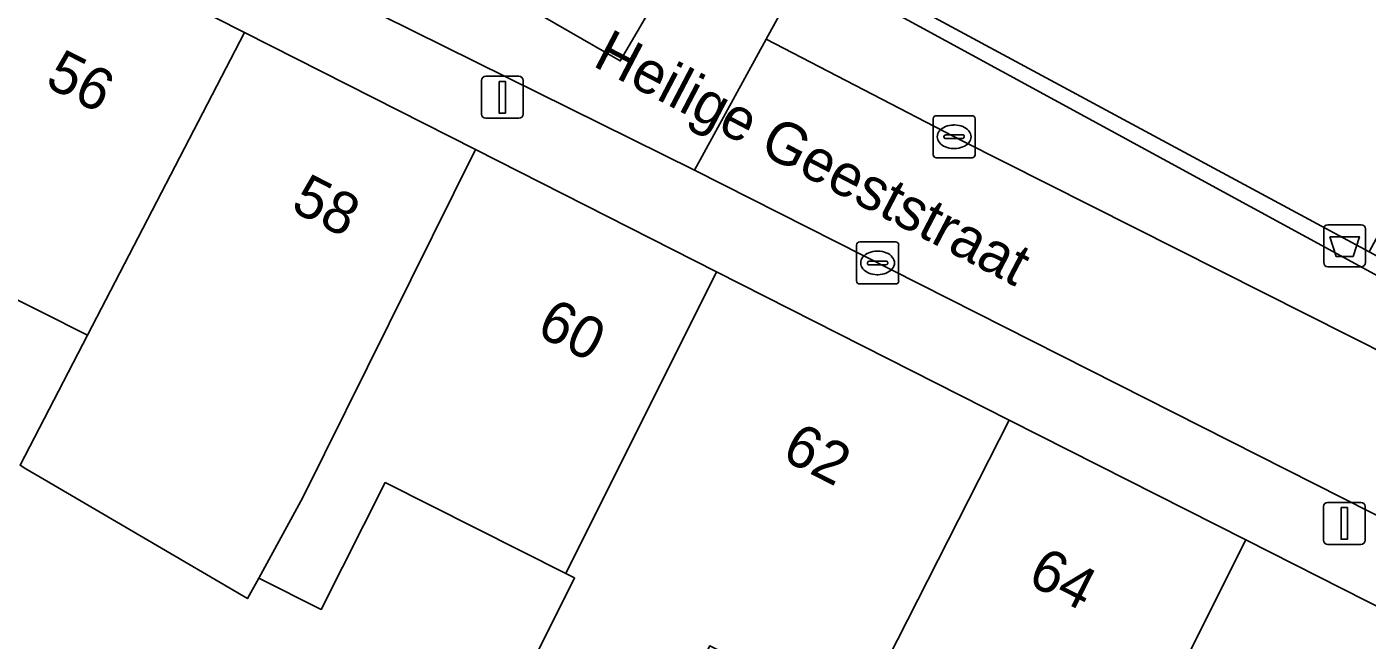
# Model space of a CAD drawing. Extents: x 160663 to 161506, y 382245 to 383291.
# Drawn here: x 161038.03 to 161069.89, y 383077.63 to 383092.22 of the extents above; entities that cross this region are included whole.
import ezdxf

# ---------------------------------------------------------------- set-up
doc = ezdxf.new("R2010")
doc.units = 0
for name, color, linetype in [('IMGEO_Afvalbak', 7, 'Continuous'), ('IMGEO_Erf', 7, 'Continuous'), ('IMGEO_Kolk', 7, 'Continuous'), ('IMGEO_Lichtmast', 7, 'Continuous'), ('IMGEO_Openbare_ruimte_label', 7, 'Continuous'), ('IMGEO_Pand', 7, 'Continuous'), ('IMGEO_Pand_nummerreeks', 7, 'Continuous'), ('IMGEO_Pand_overbouw', 7, 'Continuous'), ('IMGEO_Rijbaan_lokaal_open', 7, 'Continuous'), ('IMGEO_Voetpad_open', 7, 'Continuous')]:
    doc.layers.add(name, color=color, linetype=linetype)

msp = doc.modelspace()

# ---------------------------------------------------------------- linework, layer by layer
at = {"layer": 'IMGEO_Afvalbak'}
for p, q in [((161068.861, 383086.617), (161068.861, 383087.417)), ((161068.861, 383087.417), (161068.861, 383086.617)), ((161068.961, 383087.517), (161069.751, 383087.517)), ((161069.751, 383087.517), (161068.961, 383087.517)), ((161069.851, 383087.417), (161069.851, 383086.617)), ((161069.851, 383086.617), (161069.851, 383087.417)), ((161069.751, 383086.517), (161068.961, 383086.517)), ((161068.961, 383086.517), (161069.751, 383086.517))]:
    msp.add_line(p, q, dxfattribs=at)
msp.add_lwpolyline([(161069.004, 383087.231), (161069.708, 383087.231), (161069.559, 383086.761), (161069.153, 383086.761), (161069.004, 383087.231)], dxfattribs=at)
for centre, start, end in [((161068.961, 383087.417), 90, 180), ((161068.961, 383087.417), 90, 180), ((161069.751, 383087.417), 0, 90), ((161069.751, 383087.417), 360, 90), ((161068.961, 383086.617), 180, 270), ((161068.961, 383086.617), 180, 270), ((161069.751, 383086.617), 270, 0), ((161069.751, 383086.617), 270, 0)]:
    msp.add_arc(centre, 0.1, start, end, dxfattribs=at)
at = {"layer": 'IMGEO_Erf'}
for points in [[(161037.871, 383081.794), (161039.474, 383084.886), (161036.163, 383086.554)], [(161049.17, 383075.353), (161051.052, 383079.117), (161050.842, 383079.223), (161046.553, 383081.384), (161045.032, 383078.364), (161043.544, 383079.113), (161043.275, 383078.622), (161038.351, 383081.512), (161038.012, 383081.711)]]:
    msp.add_lwpolyline(points, dxfattribs=at)
at = {"layer": 'IMGEO_Kolk'}
for p, q in [((161059.574, 383089.182), (161059.574, 383090.034)), ((161059.649, 383090.108), (161060.501, 383090.108)), ((161060.062, 383089.888), (161060.087, 383089.888)), ((161060.575, 383090.034), (161060.575, 383089.182)), ((161059.833, 383089.602), (161059.833, 383089.614)), ((161060.271, 383089.565), (161059.873, 383089.565)), ((161059.876, 383089.651), (161060.274, 383089.651)), ((161060.317, 383089.614), (161060.317, 383089.602)), ((161060.085, 383089.328), (161060.06, 383089.328)), ((161060.501, 383089.108), (161059.649, 383089.108)), ((161057.755, 383086.181), (161057.755, 383087.033)), ((161057.83, 383087.107), (161058.682, 383087.107)), ((161058.756, 383087.033), (161058.756, 383086.181)), ((161058.243, 383086.887), (161058.268, 383086.887)), ((161058.014, 383086.601), (161058.014, 383086.613)), ((161058.452, 383086.564), (161058.054, 383086.564)), ((161058.057, 383086.65), (161058.455, 383086.65)), ((161058.498, 383086.613), (161058.498, 383086.601)), ((161058.682, 383086.107), (161057.83, 383086.107)), ((161058.266, 383086.327), (161058.241, 383086.327))]:
    msp.add_line(p, q, dxfattribs=at)
for points in [[(161059.574, 383089.182), (161059.574, 383090.034)], [(161059.649, 383090.108), (161060.501, 383090.108)], [(161060.575, 383090.034), (161060.575, 383089.182)], [(161060.501, 383089.108), (161059.649, 383089.108)], [(161057.755, 383086.181), (161057.755, 383087.033)], [(161057.83, 383087.107), (161058.682, 383087.107)], [(161058.756, 383087.033), (161058.756, 383086.181)], [(161058.682, 383086.107), (161057.83, 383086.107)]]:
    msp.add_lwpolyline(points, dxfattribs=at)
for centre, radius, start, end in [((161059.651, 383090.032), 0.0765, 91.552, 178.448), ((161059.651, 383090.032), 0.0765, 91.552, 178.448), ((161060.499, 383090.032), 0.0765, 1.552, 88.448), ((161060.499, 383090.032), 0.0765, 1.552, 88.448), ((161059.873, 383089.611), 0.0403, 85.8775, 175.7526), ((161059.87, 383089.601), 0.0366, 178.938, 274.7102), ((161060.274, 383089.608), 0.043, 264.8664, 352.4533), ((161060.278, 383089.613), 0.0386, 1.7309, 96.639), ((161059.651, 383089.184), 0.0765, 181.552, 268.448), ((161059.651, 383089.184), 0.0765, 181.552, 268.448), ((161060.499, 383089.184), 0.0765, 271.552, 358.448), ((161060.499, 383089.184), 0.0765, 271.552, 358.448), ((161057.832, 383087.031), 0.0765, 91.552, 178.448), ((161057.832, 383087.031), 0.0765, 91.552, 178.448), ((161058.68, 383087.031), 0.0765, 1.552, 88.448), ((161058.68, 383087.031), 0.0765, 1.552, 88.448), ((161058.054, 383086.61), 0.0403, 85.8775, 175.7526), ((161058.051, 383086.6), 0.0366, 178.938, 274.7102), ((161058.455, 383086.607), 0.043, 264.8664, 352.4533), ((161058.459, 383086.612), 0.0386, 1.7309, 96.639), ((161057.832, 383086.183), 0.0765, 181.552, 268.448), ((161057.832, 383086.183), 0.0765, 181.552, 268.448), ((161058.68, 383086.183), 0.0765, 271.552, 358.448), ((161058.68, 383086.183), 0.0765, 271.552, 358.448)]:
    msp.add_arc(centre, radius, start, end, dxfattribs=at)
for centre, major_axis, ratio, start_param, end_param in [((161060.061, 383089.608), (-0.387, 0.002), 0.722429, 4.712389, 7.853982), ((161060.086, 383089.608), (-0.39, 0.002), 0.717154, 1.570796, 4.712389), ((161058.242, 383086.607), (-0.387, 0.002), 0.722429, 4.712389, 7.853982), ((161058.267, 383086.607), (-0.39, 0.002), 0.717154, 1.570796, 4.712389)]:
    msp.add_ellipse(centre, major_axis=major_axis, ratio=ratio, start_param=start_param, end_param=end_param, dxfattribs=at)
at = {"layer": 'IMGEO_Lichtmast'}
for p, q in [((161048.839, 383090.148), (161048.839, 383090.948)), ((161048.839, 383090.948), (161048.839, 383090.148)), ((161048.939, 383091.048), (161049.729, 383091.048)), ((161049.729, 383091.048), (161048.939, 383091.048)), ((161049.829, 383090.948), (161049.829, 383090.148)), ((161049.829, 383090.148), (161049.829, 383090.948)), ((161049.729, 383090.048), (161048.939, 383090.048)), ((161048.939, 383090.048), (161049.729, 383090.048)), ((161068.854, 383080.011), (161068.854, 383080.811)), ((161068.854, 383080.811), (161068.854, 383080.011)), ((161068.954, 383080.911), (161069.744, 383080.911)), ((161069.744, 383080.911), (161068.954, 383080.911)), ((161069.844, 383080.811), (161069.844, 383080.011)), ((161069.844, 383080.011), (161069.844, 383080.811)), ((161069.744, 383079.911), (161068.954, 383079.911)), ((161068.954, 383079.911), (161069.744, 383079.911))]:
    msp.add_line(p, q, dxfattribs=at)
for points in [[(161049.259, 383090.923), (161049.409, 383090.923), (161049.409, 383090.173), (161049.259, 383090.173), (161049.259, 383090.923)], [(161069.274, 383080.786), (161069.424, 383080.786), (161069.424, 383080.036), (161069.274, 383080.036), (161069.274, 383080.786)]]:
    msp.add_lwpolyline(points, dxfattribs=at)
for centre, start, end in [((161048.939, 383090.948), 90, 180), ((161048.939, 383090.948), 90, 180), ((161049.729, 383090.948), 0, 90), ((161049.729, 383090.948), 360, 90), ((161048.939, 383090.148), 180, 270), ((161048.939, 383090.148), 180, 270), ((161049.729, 383090.148), 270, 0), ((161049.729, 383090.148), 270, 0), ((161068.954, 383080.811), 90, 180), ((161068.954, 383080.811), 90, 180), ((161069.744, 383080.811), 0, 90), ((161069.744, 383080.811), 360, 90), ((161068.954, 383080.011), 180, 270), ((161068.954, 383080.011), 180, 270), ((161069.744, 383080.011), 270, 0), ((161069.744, 383080.011), 270, 0)]:
    msp.add_arc(centre, 0.1, start, end, dxfattribs=at)
at = {"layer": 'IMGEO_Pand'}
for points in [[(161077.963, 383094.489), (161076.801, 383095.11), (161073.394, 383096.951), (161068.42, 383099.635), (161065.61, 383101.151), (161061.636, 383103.295), (161061.573, 383103.188), (161061.452, 383102.981), (161063.425, 383101.91), (161061.753, 383098.812), (161059.878, 383099.823), (161056.733, 383093.995), (161069.937, 383086.867), (161071.063, 383088.954), (161073.95, 383087.396), (161072.938, 383085.247), (161073.272, 383085.067), (161073.095, 383084.689), (161073.367, 383084.538)], [(161043.206, 383092.086), (161037.593, 383094.932), (161033.847, 383087.611), (161032.257, 383084.503), (161034.549, 383083.349), (161036.163, 383086.554), (161039.474, 383084.886)], [(161048.694, 383089.304), (161043.206, 383092.086), (161039.474, 383084.886), (161037.871, 383081.794), (161038.012, 383081.711), (161038.351, 383081.512), (161043.275, 383078.622), (161043.544, 383079.113), (161044.591, 383081.024)], [(161048.694, 383089.304), (161044.591, 383081.024), (161043.544, 383079.113), (161045.032, 383078.364), (161046.553, 383081.384), (161050.842, 383079.223), (161054.43, 383086.396)], [(161061.386, 383082.869), (161054.43, 383086.396), (161050.842, 383079.223), (161051.052, 383079.117), (161049.17, 383075.353), (161052.381, 383073.735), (161054.264, 383077.499), (161057.763, 383075.737)], [(161063.435, 383072.88), (161067.006, 383080.02), (161061.386, 383082.869), (161057.763, 383075.737)], [(161072.758, 383077.104), (161067.006, 383080.02), (161063.435, 383072.88), (161066.818, 383071.176), (161066.247, 383070.042), (161068.224, 383069.046), (161068.604, 383068.854), (161069.229, 383070.046)]]:
    msp.add_lwpolyline(points, close=True, dxfattribs=at)
at = {"layer": 'IMGEO_Pand_overbouw'}
msp.add_lwpolyline([(161056.733, 383093.995), (161056.572, 383093.701), (161073.095, 383084.689), (161073.272, 383085.067), (161072.938, 383085.247), (161073.95, 383087.396), (161071.063, 383088.954), (161069.937, 383086.867)], close=True, dxfattribs=at)
at = {"layer": 'IMGEO_Rijbaan_lokaal_open'}
msp.add_lwpolyline([(161050.639, 383097.169), (161048.497, 383093.517), (161052.14, 383091.41), (161054.265, 383095.062)], close=True, dxfattribs=at)
msp.add_lwpolyline([(161075.87, 383081.557), (161072.549, 383083.32), (161060.247, 383089.518), (161055.603, 383091.933), (161053.903, 383088.811), (161071.991, 383079.66)], dxfattribs=at)
at = {"layer": 'IMGEO_Voetpad_open'}
for points in [[(161071.991, 383079.66), (161053.903, 383088.811), (161045.718, 383092.869), (161041.96, 383094.732), (161033.603, 383098.876), (161000, 383118.513), (160997.907, 383119.736)], [(161033.603, 383098.876), (161041.96, 383094.732), (161045.718, 383092.869), (161053.903, 383088.811), (161055.603, 383091.933), (161056.572, 383093.701), (161056.733, 383093.995), (161059.878, 383099.823), (161061.452, 383102.981), (161061.573, 383103.188), (161061.636, 383103.295), (161062.342, 383104.492), (161063.724, 383107.157), (161062.815, 383107.553), (161061.432, 383108.156), (161057.102, 383110.696), (161060.401, 383116.183)], [(161037.593, 383094.932), (161043.206, 383092.086), (161048.694, 383089.304), (161054.43, 383086.396), (161061.386, 383082.869), (161067.006, 383080.02), (161072.758, 383077.104), (161073.139, 383076.911), (161078.191, 383073.917), (161078.776, 383073.57), (161085.22, 383069.752), (161093.351, 383064.933), (161093.587, 383063.701), (161093.771, 383063.59), (161096.229, 383067.852), (161095.138, 383068.492), (161094.203, 383066.9), (161077.052, 383076.838)], [(161091.709, 383074.408), (161077.675, 383082.159), (161075.361, 383083.437), (161073.367, 383084.538), (161073.095, 383084.689), (161056.572, 383093.701), (161055.603, 383091.933), (161060.247, 383089.518), (161072.549, 383083.32), (161075.87, 383081.557), (161095.969, 383069.908)]]:
    msp.add_lwpolyline(points, dxfattribs=at)
for points in [[(161054.265, 383095.062), (161052.14, 383091.41), (161048.497, 383093.517), (161050.639, 383097.169)], [(161056.572, 383093.701), (161073.095, 383084.689), (161073.272, 383085.067), (161072.938, 383085.247), (161069.937, 383086.867), (161056.733, 383093.995)]]:
    msp.add_lwpolyline(points, close=True, dxfattribs=at)

# ---------------------------------------------------------------- texts
at = {"layer": 'IMGEO_Openbare_ruimte_label'}
msp.add_text('Heilige Geeststraat', height=1, rotation=332.4096, dxfattribs=at).set_placement((161051.453, 383091.307))
at = {"layer": 'IMGEO_Pand_nummerreeks'}
for s, rotation, p in [('56', 333.1168, (161038.431, 383090.83)), ('58', 333.1168, (161044.271, 383087.87)), ('60', 333.116, (161050.109, 383084.91)), ('62', 333.1168, (161055.942, 383081.953)), ('64', 333.116, (161061.782, 383078.992))]:
    msp.add_text(s, height=1, rotation=rotation, dxfattribs=at).set_placement(p)

doc.saveas('drawing.dxf')
